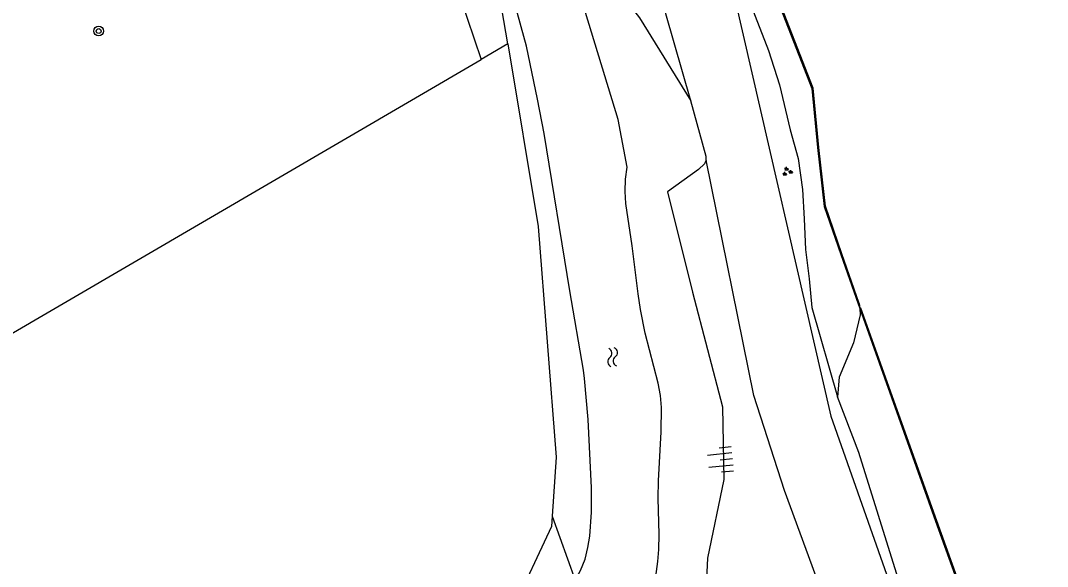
# Model space of a CAD drawing. Extents: x 135990 to 139000, y 393500 to 396000.
# Drawn here: x 136109.5 to 136194.1, y 395713.3 to 395758.3 of the extents above; entities that cross this region are included whole.
import ezdxf

# ---------------------------------------------------------------- set-up
doc = ezdxf.new("R2010")
doc.units = 0
for name, color, linetype in [('gg-afsc-hekwerk', 7, 'Continuous'), ('gg-afsc-muur', 7, 'Continuous'), ('gg-knt-bronhoudergrens', 7, 'Continuous'), ('gg-knt-verharding', 7, 'Continuous'), ('gt-symb-boom', 7, 'Continuous'), ('gt-symb-groenvak', 7, 'Continuous'), ('gt-symb-talud symbool', 7, 'Continuous'), ('gt-symb-watersymbool', 7, 'Continuous'), ('gx-grn-maaiveld', 7, 'Continuous')]:
    doc.layers.add(name, color=color, linetype=linetype)

# ---------------------------------------------------------------- blocks, each defined once
blk = doc.blocks.new('gt0-TALUD_1')
at = {"layer": 'gt-symb-talud symbool'}
for p, q in [((-1, -1), (-1, 0)), ((-0.5, -2), (-0.5, 0)), ((0, -1), (0, 0)), ((0.5, -2), (0.5, 0)), ((1, -1), (1, 0))]:
    blk.add_line(p, q, dxfattribs=at)
blk = doc.blocks.new('gt0-WA')
at = {"layer": 'gt-symb-watersymbool'}
for centre, start, end in [((-0.323, 0.022), 28.07249, 151.92751), ((0.427, 0.422), 208.07248, 331.92751), ((-0.323, -0.428), 28.07249, 151.92751), ((0.427, -0.028), 208.07248, 331.92751)]:
    blk.add_arc(centre, 0.425, start, end, dxfattribs=at)
blk = doc.blocks.new('gt0-GRVAK')
at = {"layer": 'gt-symb-groenvak'}
for p, q in [((-0.11, 0.189), (-0.228, 0.24)), ((-0.182, 0.153), (0.088, 0.153)), ((-0.091, 0.211), (-0.156, 0.322)), ((-0.047, 0.214), (-0.047, 0.393)), ((-0.004, 0.211), (0.061, 0.322)), ((0.015, 0.189), (0.133, 0.24)), ((0.262, -0.052), (0.197, 0.059)), ((0.305, -0.049), (0.305, 0.13)), ((0.349, -0.052), (0.414, 0.059)), ((-0.245, -0.228), (-0.363, -0.177)), ((-0.318, -0.264), (-0.047, -0.264)), ((-0.226, -0.206), (-0.291, -0.095)), ((-0.183, -0.203), (-0.183, -0.024)), ((-0.139, -0.206), (-0.074, -0.095)), ((-0.12, -0.228), (-0.002, -0.177)), ((0.243, -0.074), (0.125, -0.023)), ((0.17, -0.11), (0.441, -0.11)), ((0.368, -0.074), (0.486, -0.023))]:
    blk.add_line(p, q, dxfattribs=at)
blk = doc.blocks.new('gt0-BOOM')
at = {"layer": 'gt-symb-boom'}
for radius in [0.4, 0.2]:
    blk.add_circle((0, 0), radius, dxfattribs=at)

msp = doc.modelspace()

# ---------------------------------------------------------------- linework, layer by layer
at = {"layer": 'gg-afsc-hekwerk'}
for p in [(136143.698, 395766.152), (136143.698, 395766.152), (136096.189, 395725.12)]:
    msp.add_line(p, (136147.436, 395755.067), dxfattribs=at)
at = {"layer": 'gg-afsc-muur'}
msp.add_lwpolyline([(136191.888, 395697.671), (136184.933, 395717.011), (136178.689, 395734.547)], dxfattribs=at)
at = {"layer": 'gg-knt-bronhoudergrens'}
msp.add_lwpolyline([(136178.673, 395734.024), (136178.135, 395731.717), (136176.928, 395728.866), (136176.795, 395727.241)], dxfattribs=at)
at = {"layer": 'gg-knt-verharding'}
msp.add_lwpolyline([(136157.159, 395790.858), (136168.331, 395760.2), (136176.251, 395725.65), (136212.461, 395622.74), (136229.361, 395577.101), (136254.981, 395504.101), (136255.48, 395500)], dxfattribs=at)
at = {"layer": 'gx-grn-maaiveld'}
for p, q in [((136149.638, 395756.357), (136147.436, 395755.067)), ((136178.496, 395734.926), (136178.642, 395734.531)), ((136178.591, 395734.959), (136178.642, 395734.531)), ((136178.642, 395734.531), (136178.673, 395734.024)), ((136153.308, 395717.422), (136155.205, 395712.14))]:
    msp.add_line(p, q, dxfattribs=at)
for points in [[(136164.711, 395751.666), (136162.661, 395758.829), (136160.097, 395769.164), (136157.652, 395776.684), (136154.592, 395786.426), (136136.857, 395832.005), (136109.394, 395903.412), (136089.873, 395955.63), (136086.811, 395965.15), (136083.551, 395969.67)], [(136159.098, 395791.287), (136159.295, 395790.754), (136161.121, 395785.323), (136162.135, 395782.457), (136162.896, 395779.641), (136164.52, 395774.209), (136165.483, 395771.393), (136166.242, 395769.936), (136167.259, 395767.221), (136168.122, 395764.455), (136168.935, 395761.488), (136171.113, 395755.806), (136172.026, 395752.99), (136172.891, 395749.268), (136173.552, 395746.904), (136173.911, 395744.338), (136174.068, 395741.923), (136174.175, 395739.407), (136174.483, 395736.992), (136174.69, 395734.627), (136176.795, 395727.241)], [(136168.658, 395768.207), (136174.688, 395752.668), (136175.157, 395747.802), (136175.708, 395742.948), (136177.067, 395738.997), (136178.496, 395734.926)], [(136178.591, 395734.959), (136177.161, 395739.03), (136175.806, 395742.97), (136175.257, 395747.812), (136174.786, 395752.691), (136168.751, 395768.243)], [(136149.638, 395756.357), (136148.995, 395760.223), (136148.239, 395763.274), (136149.538, 395764.405)], [(136156.546, 395719.749), (136156.254, 395725.38), (136155.969, 395728.772), (136155.892, 395729.451), (136154.749, 395735.983), (136152.646, 395748.978), (136152.091, 395751.787), (136151.177, 395756.157), (136149.26, 395763.166), (136149.698, 395763.996)], [(136157.871, 395761.889), (136160.498, 395758.517), (136164.711, 395751.666)], [(136161.487, 395709.74), (136161.995, 395713.664), (136162.077, 395714.653), (136162.109, 395715.904), (136162.032, 395718.908), (136162.046, 395720.336), (136162.283, 395724.369), (136162.301, 395726.373), (136162.215, 395727.365), (136162.038, 395728.37), (136160.956, 395732.488), (136160.572, 395734.452), (136160.378, 395735.74), (136159.89, 395739.709), (136159.354, 395743.191), (136159.3, 395744.192), (136159.346, 395745.189), (136159.468, 395746.185), (136158.741, 395750.121), (136155.448, 395760.951)], [(136149.638, 395756.357), (136152.145, 395741.294), (136153.635, 395722.289), (136153.308, 395717.422)], [(136165.986, 395746.754), (136165.984, 395747.078), (136164.711, 395751.666)], [(136165.986, 395746.754), (136165.857, 395746.471), (136165.352, 395745.986), (136162.795, 395744.163), (136164.856, 395735.881), (136167.323, 395726.417), (136167.435, 395720.445), (136166.096, 395713.952), (136165.819, 395708.122), (136166.422, 395704.236), (136166.649, 395702.888)], [(136252.31, 395500), (136215.609, 395601.865), (136172.424, 395719.514), (136169.925, 395727.348), (136165.986, 395746.754)], [(136193.504, 395693.382), (136193.552, 395693.401), (136191.993, 395697.673), (136191.946, 395697.657), (136184.98, 395717.028), (136178.736, 395734.564), (136178.642, 395734.531)], [(136178.642, 395734.531), (136184.886, 395716.995), (136191.845, 395697.622), (136187.616, 395696.148)], [(136187.616, 395696.148), (136185.391, 395702.397), (136181.788, 395712.282), (136178.564, 395722.67), (136176.795, 395727.241)], [(136155.205, 395712.14), (136155.642, 395712.917), (136156.006, 395713.858), (136156.249, 395714.834), (136156.395, 395715.748), (136156.549, 395717.749), (136156.546, 395719.749)], [(136153.308, 395717.422), (136153.25, 395716.55), (136150.029, 395709.689), (136137.965, 395697.572), (136120.632, 395683.5), (136096.534, 395660.633), (136088.775, 395654.809), (136074.053, 395641.027), (136064.229, 395632.552), (136057.381, 395626.827), (136055.252, 395624.19), (136053.953, 395622.487)]]:
    msp.add_lwpolyline(points, dxfattribs=at)

# ---------------------------------------------------------------- block references
at = {"layer": 'gt-symb-boom'}
msp.add_blockref('gt0-BOOM', (136115.941, 395757.411), dxfattribs=at)
at = {"layer": 'gt-symb-groenvak'}
msp.add_blockref('gt0-GRVAK', (136172.652, 395745.826), dxfattribs=at)
at = {"layer": 'gt-symb-talud symbool', "xscale": 0.9995303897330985, "yscale": 0.9995303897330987, "rotation": -83.96999119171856}
msp.add_blockref('gt0-TALUD_1', (136168.143, 395722.152), dxfattribs=at)
at = {"layer": 'gt-symb-watersymbool', "rotation": -82.8749836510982}
msp.add_blockref('gt0-WA', (136158.27, 395730.575), dxfattribs=at)

doc.saveas('drawing.dxf')
